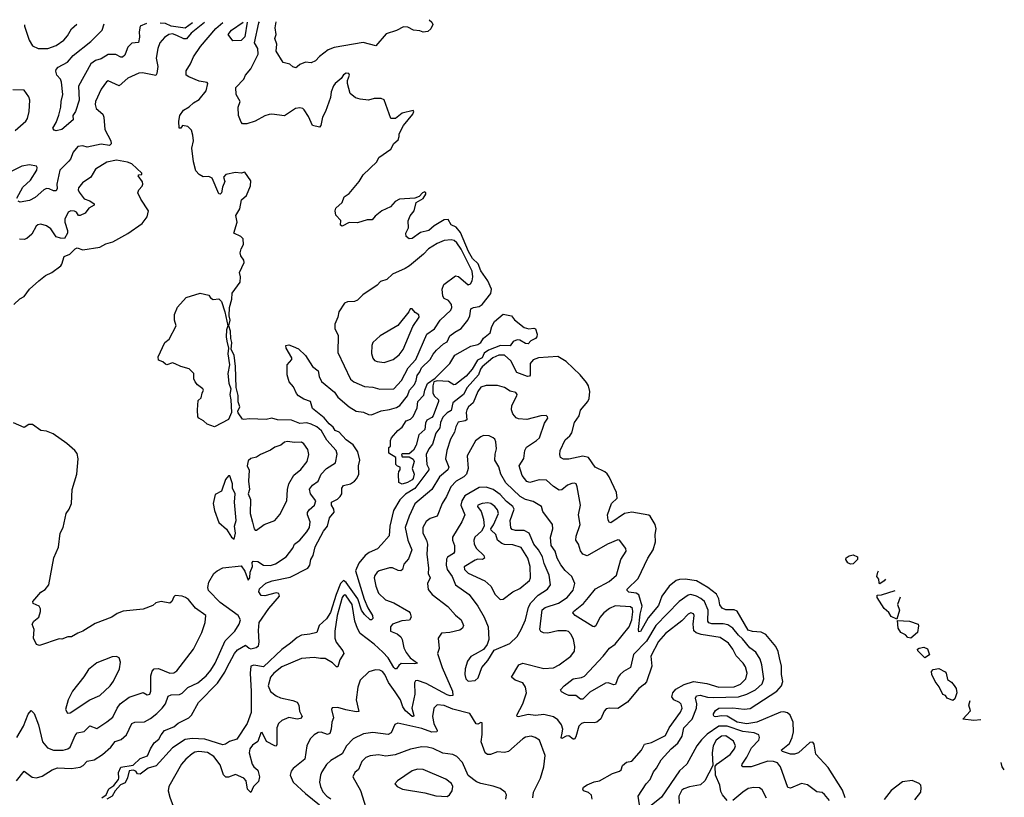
# Model space of a CAD drawing. Extents: x 1771496 to 1971148, y 471553 to 643630.
# Tile 632 of 656: x 1892274 to 1899303, y 638078 to 643630. Entities that reach past the tile are written whole.
import ezdxf

# ---------------------------------------------------------------- set-up
doc = ezdxf.new("R2010")
doc.units = 0

msp = doc.modelspace()

# ---------------------------------------------------------------- linework, layer by layer
at = {"layer": '0CON10XD'}
for points in [[(1895196.9, 643630.1), (1895215, 643612.5), (1895223.3, 643595), (1895210, 643565), (1895186.7, 643545), (1895155, 643540.8), (1895131.2, 643551.2), (1895085.9, 643554.1), (1895045, 643576.2), (1895015, 643580), (1894965, 643551.8), (1894891.1, 643528.9), (1894815.6, 643444.4), (1894725, 643467.5), (1894519.3, 643430.7), (1894475, 643414.3), (1894413.2, 643366.8), (1894385, 643336.2), (1894355, 643322), (1894315, 643326.2), (1894275, 643310), (1894255, 643292.5), (1894245, 643287.5), (1894225, 643292.5), (1894201.7, 643311.7), (1894155, 643323.3), (1894105.8, 643405), (1894108.5, 643455), (1894095.6, 643495), (1894104.5, 643525), (1894098.8, 643571.2), (1894105.5, 643615.8)], [(1893592.7, 643609.2), (1893497.3, 643535), (1893465, 643493.5), (1893445, 643492.3), (1893396.1, 643516.1), (1893365, 643528.3), (1893338.1, 643525), (1893307.3, 643502.7), (1893274.6, 643465), (1893260, 643425), (1893248.5, 643355), (1893260.5, 643295), (1893254.2, 643245), (1893245, 643231.2), (1893151.2, 643251.2), (1893125, 643248.6), (1893045, 643213.3), (1892985, 643158.5), (1892906.4, 643193.6), (1892893.6, 643186.4), (1892854.6, 643135), (1892815.6, 643045), (1892813.6, 643023.6), (1892820, 642995), (1892867.5, 642955), (1892874.6, 642934.6), (1892881.3, 642845), (1892924.7, 642765), (1892927.4, 642742.6), (1892915, 642732.8), (1892855, 642740.4), (1892755, 642720), (1892725, 642728.5), (1892690, 642725), (1892655, 642683.8), (1892636.7, 642635), (1892625, 642621.1), (1892560, 642555), (1892538.2, 642455), (1892540.4, 642425), (1892535, 642407.5), (1892515, 642407.1), (1892485, 642423.6), (1892465, 642423.8), (1892445.8, 642414.2), (1892385, 642361.4), (1892345, 642340), (1892277.6, 642327.6), (1892262, 642335)], [(1892309.1, 643592.4), (1892309.2, 643585), (1892342.5, 643485), (1892365, 643443.1), (1892405, 643425.5), (1892475, 643424.7), (1892535, 643445.4), (1892590, 643485), (1892615.5, 643515), (1892645, 643565.6), (1892682.8, 643597.3)], [(1893179.2, 643603.8), (1893134.5, 643585), (1893125.9, 643544.1), (1893128.7, 643505), (1893122.2, 643467.8), (1893075, 643461.8), (1893047.1, 643435), (1893042, 643422), (1893025, 643375.6), (1893007.3, 643362.7), (1892995, 643362.5), (1892960.5, 643380.5), (1892905, 643382.6), (1892855, 643350.5), (1892815, 643339.3), (1892782.4, 643315), (1892694.3, 643155), (1892698.3, 643055), (1892671.9, 642975), (1892653.2, 642945), (1892655.4, 642914.6), (1892575.8, 642845), (1892535, 642835.8), (1892521.2, 642841.2), (1892511.2, 642855), (1892535, 642896.7), (1892552.4, 642947.6), (1892568.6, 643005), (1892570.8, 643045), (1892583.1, 643095), (1892573.6, 643185), (1892565, 643205.8), (1892539.2, 643235), (1892531.7, 643261.7), (1892534.3, 643275), (1892549.2, 643290.8), (1892615, 643327.5), (1892654.8, 643375.2), (1892780.9, 643475), (1892862.5, 643555), (1892876.8, 643599.8)], [(1892860, 638075), (1892890.8, 638095), (1892910.9, 638139.1), (1892945, 638162), (1892978.6, 638205), (1892982.9, 638215), (1892980, 638255), (1892995, 638292.9), (1893085, 638308.6), (1893135, 638354), (1893186.7, 638373.3), (1893206.7, 638425), (1893235, 638466.2), (1893267.3, 638492.7), (1893283.3, 638525), (1893307.5, 638555), (1893375, 638580.8), (1893405, 638607.1), (1893481.2, 638645), (1893500, 638665), (1893550, 638755), (1893686.6, 638893.4), (1893738.5, 638971.5), (1893752.3, 639002.3), (1893806.5, 639105), (1893828.4, 639131.6), (1893885, 639163.8), (1893912, 639142), (1893925, 639139.1), (1893962.3, 639147.7), (1893979.4, 639160.6), (1893984.1, 639185), (1893978, 639268), (1893984.3, 639325.7), (1894053.3, 639426.7), (1894129.1, 639515), (1894125, 639532.5), (1894105, 639538.5), (1894025, 639515.4), (1893998.9, 639518.9), (1893980.5, 639545), (1893985, 639565.7), (1894032.2, 639607.8), (1894077, 639623), (1894205, 639650.4), (1894330, 639715), (1894345.4, 639735), (1894352.2, 639775), (1894368.9, 639805), (1894383, 639867), (1894442.3, 639977.7), (1894470.5, 640015), (1894485.8, 640074.2), (1894518.4, 640115), (1894517, 640135), (1894500, 640165), (1894500.7, 640185), (1894542.7, 640207.3), (1894562, 640225), (1894572.8, 640245), (1894574.7, 640285), (1894585, 640304.4), (1894635, 640316.8), (1894665, 640334.6), (1894681.8, 640355), (1894695.3, 640385), (1894693.7, 640445), (1894702.7, 640485), (1894688.4, 640545), (1894655, 640595.8), (1894605, 640629.6), (1894555, 640684.4), (1894526.8, 640696.8), (1894511.7, 640721.7), (1894483.7, 640743.7), (1894447.8, 640787.8), (1894365.4, 640855), (1894349.2, 640905), (1894301.5, 640921.5), (1894263.8, 640945), (1894250.3, 640960.3), (1894228.3, 641008.3), (1894198.8, 641045), (1894184, 641095), (1894183.8, 641165), (1894216.1, 641203.9), (1894216.7, 641215), (1894176.7, 641285), (1894173.3, 641305), (1894195, 641308.8), (1894225.8, 641295.8), (1894265, 641281.2), (1894315, 641232), (1894365, 641154), (1894405, 641123.8), (1894412.2, 641082.3), (1894427.9, 641047.9), (1894520.8, 640970.8), (1894544.6, 640935), (1894626.7, 640865), (1894675, 640834.7), (1894728.3, 640828.3), (1894765, 640811.3), (1894785, 640809.1), (1894855, 640838), (1894915, 640845.9), (1894965, 640860), (1894988, 640875), (1895042.4, 640945), (1895055.6, 640985), (1895091.3, 641025), (1895105.2, 641055), (1895111.4, 641088.6), (1895131, 641115), (1895143.3, 641145), (1895203.5, 641205), (1895225, 641243.1), (1895249.6, 641270.4), (1895299.2, 641315), (1895325, 641329.1), (1895345, 641372.5), (1895379.9, 641400.1), (1895426.2, 641425), (1895472.5, 641485), (1895487.7, 641515), (1895495.6, 641565), (1895514.7, 641575.3), (1895555, 641582.3), (1895575, 641595.6), (1895636.9, 641675), (1895641.1, 641705), (1895616.7, 641765), (1895565, 641837.7), (1895545.8, 641885.8), (1895506.8, 641925), (1895478.7, 641975), (1895421.6, 642111.6), (1895388.9, 642148.9), (1895353.8, 642165), (1895333.9, 642203.9), (1895305, 642202), (1895232.7, 642157.3), (1895195, 642125.8), (1895135, 642111.8), (1895075, 642067.9), (1895055, 642066.4), (1895032.2, 642082.2), (1895029.6, 642105), (1895048.9, 642145), (1895046.1, 642195), (1895060.9, 642229.1), (1895088.9, 642265), (1895103.3, 642325), (1895155, 642353.8), (1895173.3, 642385), (1895172.5, 642395), (1895165, 642400), (1895150, 642395), (1895125, 642368.8), (1895095, 642356.7), (1894985, 642349.2), (1894955, 642332), (1894920, 642295), (1894858.8, 642265), (1894812.4, 642227.6), (1894789.5, 642200.5), (1894755, 642200.8), (1894685, 642178.6), (1894625, 642182.5), (1894575, 642156.7), (1894563.8, 642163.8), (1894566.5, 642196.5), (1894530.6, 642235), (1894525.7, 642265), (1894532, 642285), (1894575.7, 642324.3), (1894590, 642365), (1894625, 642390), (1894698.6, 642475), (1894726.9, 642523.1), (1894823.3, 642615), (1894836.7, 642645), (1894924.2, 642705), (1894944.2, 642745.8), (1894975, 642772.5), (1894983.3, 642795), (1894982.5, 642815), (1895013.3, 642875), (1895081.2, 642955), (1895087.5, 642975), (1895082.5, 642982.5), (1895005, 642962), (1894957.5, 642925), (1894924, 642924), (1894875, 643057.5), (1894855, 643067.5), (1894805, 643066.2), (1894765, 643056), (1894705, 643062), (1894671.4, 643071.4), (1894633, 643103), (1894613.3, 643175), (1894613.9, 643196.1), (1894628.8, 643235), (1894622.5, 643245), (1894605, 643248.8), (1894585, 643236.7), (1894569.4, 643210.6), (1894526.7, 643175), (1894515, 643157.5), (1894498, 643115), (1894493.8, 643075), (1894456.6, 642973.4), (1894436, 642935), (1894424, 642875), (1894415, 642862), (1894363.8, 642875), (1894335, 642940), (1894305, 642986.2), (1894295, 642996), (1894275, 643000.8), (1894243.6, 642996.4), (1894165, 642943.8), (1894075, 642955.8), (1894055, 642952.9), (1894025, 642944.3), (1893955, 642906), (1893896.7, 642886.7), (1893865, 642886.7), (1893855, 642897.5), (1893836.2, 642945), (1893834.4, 643005), (1893848, 643045), (1893820, 643095), (1893816.7, 643145), (1893874.5, 643205), (1893887.1, 643235), (1893925, 643279.4), (1893977.5, 643385), (1893974.4, 643425), (1893951.2, 643465), (1893981.7, 643608.3), (1893985.4, 643614.3)], [(1893508.1, 643608), (1893455, 643568.4), (1893354.3, 643584.3), (1893315, 643602.5), (1893276.6, 643605)], [(1893792, 641678), (1893847.5, 641755), (1893850, 641795), (1893844.1, 641825.9), (1893876.1, 641896.1), (1893873.9, 641913.9), (1893853.3, 641945), (1893848.8, 641965), (1893854, 641995), (1893872, 642025), (1893870, 642065), (1893852.7, 642082.7), (1893802.5, 642105), (1893825.9, 642184.1), (1893817, 642233), (1893845, 642280), (1893857.3, 642342.7), (1893893.3, 642375), (1893921.2, 642445), (1893925, 642480), (1893881.7, 642541.7), (1893856.2, 642533.8), (1893815, 642540), (1893745, 642523.8), (1893728, 642505), (1893737.5, 642475), (1893721.2, 642435), (1893715.4, 642394.6), (1893705, 642384), (1893695, 642386.2), (1893648.8, 642498.8), (1893625, 642510.6), (1893585, 642508), (1893555, 642525.8), (1893531.3, 642551.3), (1893515.6, 642615), (1893503.2, 642713.2), (1893515.5, 642765), (1893509.5, 642805), (1893500.1, 642840.1), (1893475, 642866.9), (1893436.1, 642873.9), (1893425.4, 642854.6), (1893413.3, 642855), (1893410, 642905), (1893417.8, 642945), (1893442.5, 642985), (1893483.2, 643006.8), (1893515, 643036.4), (1893555, 643061.4), (1893605, 643122.5), (1893616.7, 643175), (1893612.5, 643182.5), (1893555, 643192.2), (1893481.5, 643221.5), (1893463.5, 643235), (1893462.5, 643265), (1893493, 643315), (1893514.1, 643365.9), (1893565, 643439.7), (1893675, 643566.7), (1893723.3, 643610.9)], [(1893898.6, 643613.1), (1893881.5, 643508.5), (1893855, 643482), (1893795, 643478.5), (1893762.1, 643525), (1893787.1, 643555), (1893869.1, 643612.8)], [(1892241.2, 642838.8), (1892318.1, 642905), (1892330, 642925), (1892340.9, 642975), (1892345.6, 643055.6), (1892340, 643080), (1892305, 643126.7), (1892225, 643128.8)], [(1892252.5, 642355), (1892296.6, 642435), (1892351.8, 642485), (1892395.7, 642555), (1892398.9, 642575), (1892392.9, 642585), (1892345, 642593.5), (1892289.2, 642585), (1892159.8, 642520.2)], [(1892233.2, 641596.8), (1892275, 641636), (1892305.6, 641654.4), (1892344, 641705), (1892411.4, 641765), (1892457.4, 641802.6), (1892503.3, 641825), (1892566.6, 641873.4), (1892575.7, 641885), (1892591.9, 641938.1), (1892633, 641957), (1892670, 641995), (1892685, 642000), (1892725, 641986.2), (1892845, 642007.1), (1892889.8, 642030.2), (1892940, 642045), (1893045.5, 642104.5), (1893148.8, 642175), (1893185, 642222.5), (1893193.8, 642265), (1893138.8, 642348.8), (1893118, 642395), (1893124, 642415), (1893147.9, 642442.1), (1893153.8, 642455), (1893151.7, 642471.7), (1893120, 642515), (1893125, 642522.5), (1893146.2, 642523.8), (1893146.2, 642535), (1893075, 642601.4), (1893043.1, 642613.1), (1892965, 642626.4), (1892895, 642612.7), (1892815, 642562.5), (1892782.5, 642505), (1892723.3, 642465), (1892695, 642428.8), (1892692.2, 642415), (1892698.6, 642398.6), (1892735, 642350), (1892775, 642337.1), (1892806.7, 642315), (1892806.7, 642305), (1892768.8, 642285), (1892740.3, 642249.7), (1892705, 642232.5), (1892695, 642232.5), (1892680, 642255), (1892665, 642263.8), (1892640, 642265), (1892620, 642255), (1892596.9, 642205), (1892596.7, 642185), (1892616.2, 642125), (1892616.2, 642105), (1892595, 642067.5), (1892565, 642070), (1892535, 642080.8), (1892497, 642137), (1892465, 642157.8), (1892425, 642169.5), (1892404.6, 642165.4), (1892390.8, 642155), (1892360.5, 642099.5), (1892325, 642067.5), (1892305, 642059.5), (1892273.8, 642063.8)], [(1894845, 640990.9), (1894945, 640994), (1895000, 641055), (1895046.4, 641145), (1895101.4, 641205), (1895181.3, 641385), (1895235, 641422.1), (1895275.3, 641484.7), (1895352.7, 641555), (1895358.9, 641575), (1895355.9, 641595.9), (1895335.4, 641625.4), (1895305, 641639.5), (1895295.4, 641655), (1895290, 641705), (1895301.5, 641738.5), (1895385, 641801.2), (1895406.6, 641796.6), (1895475, 641737.5), (1895492, 641745), (1895503.1, 641765), (1895508.8, 641795), (1895503.8, 641835), (1895425, 641991.5), (1895395, 642037.1), (1895375, 642052.9), (1895355, 642057.5), (1895305, 642053.8), (1895255, 642033.1), (1895191.5, 641995), (1895156.7, 641955), (1895057.1, 641872.9), (1895025, 641852.7), (1894935, 641814.3), (1894895, 641775.8), (1894849.5, 641760.5), (1894825, 641733.8), (1894724.2, 641665.8), (1894685, 641626.7), (1894663, 641617), (1894615, 641616.2), (1894593.3, 641605), (1894551.2, 641545), (1894544, 641505), (1894524.2, 641455.8), (1894523.8, 641425), (1894547.5, 641375), (1894544.4, 641255), (1894635, 641064.2), (1894658.8, 641045), (1894735, 641011.9), (1894795, 641006.7), (1894845, 640990.9)], [(1892252, 638195), (1892305, 638263.8), (1892362.5, 638222.5), (1892395, 638217.9), (1892435, 638227.9), (1892505, 638273.1), (1892545, 638288.5), (1892645, 638283.1), (1892705, 638292.7), (1892726.9, 638305), (1892755, 638336.9), (1892805, 638346.7), (1892865, 638384.4), (1892925.5, 638435), (1892955, 638475.6), (1892999.6, 638490.4), (1893036.5, 638523.5), (1893075, 638605.8), (1893095.5, 638614.5), (1893165, 638617.3), (1893208.8, 638641.2), (1893254.1, 638675.9), (1893291.8, 638715), (1893313.8, 638746.2), (1893335, 638800), (1893355, 638809.1), (1893415, 638813.2), (1893435, 638822.7), (1893475, 638862), (1893545, 638896.2), (1893604.8, 638945.2), (1893638.9, 638985), (1893669.1, 639035), (1893741.1, 639195), (1893808.9, 639265), (1893841.5, 639315), (1893849.4, 639345), (1893834.3, 639375), (1893705, 639469.5), (1893621.7, 639555), (1893617.8, 639575), (1893625.2, 639615), (1893659.2, 639675), (1893683.9, 639696.1), (1893725, 639717.5), (1893855, 639730), (1893882.1, 639692.1), (1893905, 639627.5), (1893917.8, 639645), (1893920, 639685), (1893936.1, 639725), (1893933.5, 639755), (1893941.2, 639765), (1893975, 639761.9), (1894014.5, 639734.5), (1894065, 639733.2), (1894099.2, 639745), (1894176.9, 639795), (1894225, 639856.7), (1894235.8, 639885), (1894275, 639914.4), (1894325, 639972.7), (1894342.7, 640005), (1894348.5, 640045), (1894327.9, 640095), (1894327.8, 640112.2), (1894339.5, 640130.5), (1894378.6, 640165), (1894387.8, 640195), (1894350.3, 640245), (1894342.7, 640277.3), (1894365, 640307.8), (1894403.9, 640336.1), (1894426.9, 640385), (1894464, 640426), (1894529.5, 640465), (1894541.1, 640528.9), (1894533.3, 640555), (1894467.1, 640627.1), (1894428.2, 640695), (1894395, 640722.5), (1894355, 640741.7), (1894325, 640751.8), (1894275, 640747.2), (1894215, 640771.8), (1894115, 640772.2), (1894075, 640785.6), (1894034.1, 640775.9), (1893915, 640780.8), (1893875, 640775.8), (1893865, 640778), (1893833.8, 640823.8), (1893832, 640835), (1893846, 640865), (1893832.6, 640902.6), (1893833.6, 640946.4), (1893818.7, 641005), (1893814.7, 641155), (1893804.1, 641235), (1893784.3, 641275), (1893789, 641325), (1893780.2, 641355), (1893780, 641405), (1893767.5, 641445), (1893777.4, 641485), (1893768.5, 641515), (1893771.5, 641575), (1893788.1, 641635), (1893792, 641678)], [(1893665, 640724), (1893611.7, 640741.7), (1893586.1, 640766.1), (1893552.5, 640785), (1893546.7, 640795), (1893543.3, 640845), (1893548.3, 640911.7), (1893570.7, 640929.3), (1893576.2, 640963.8), (1893586.7, 640985), (1893582.5, 640995), (1893543.6, 641023.6), (1893527.5, 641045), (1893517, 641067), (1893517.5, 641105), (1893485, 641136.7), (1893425, 641153.3), (1893385, 641173.8), (1893365, 641180), (1893325, 641166.7), (1893315, 641170), (1893295, 641187.5), (1893265, 641200), (1893263, 641223), (1893310, 641325), (1893340.5, 641349.5), (1893391.2, 641445), (1893378.8, 641485), (1893378.8, 641525), (1893401.7, 641578.3), (1893463.4, 641646.6), (1893563.1, 641676.9), (1893623.6, 641663.6), (1893635, 641643.3), (1893655, 641632), (1893695, 641637.1), (1893715, 641618.8), (1893739.6, 641545), (1893760, 641445), (1893751.4, 641415), (1893748.1, 641365), (1893753.9, 641333.9), (1893764.7, 641285.3), (1893760.2, 641245), (1893771.6, 641165), (1893759.4, 641105), (1893767.2, 641035), (1893781.8, 640995), (1893773.8, 640955), (1893782, 640915), (1893785.4, 640825), (1893764.5, 640775.5), (1893665, 640724)], [(1894875, 641182.9), (1894941.2, 641205), (1894983, 641237), (1895011.4, 641275), (1895079.5, 641440.5), (1895126, 641505), (1895122.3, 641522.3), (1895098.3, 641538.3), (1895075, 641566.7), (1895062.5, 641565), (1895052.5, 641545), (1894973, 641447), (1894847.4, 641372.6), (1894795.8, 641324.2), (1894788, 641305), (1894784.3, 641245.7), (1894795, 641213.8), (1894807.6, 641197.6), (1894825, 641188.6), (1894875, 641182.9)], [(1895005, 640313.3), (1894980, 640325), (1894977.5, 640385), (1894980, 640405), (1894990, 640415), (1894990, 640435), (1894971.7, 640441.7), (1894960, 640455), (1894960, 640505), (1894910, 640535), (1894910, 640575), (1894920, 640585), (1894920, 640625), (1894927.5, 640645), (1894972.3, 640697.7), (1895005, 640720), (1895032.5, 640765), (1895065, 640777.5), (1895083.6, 640796.4), (1895111.7, 640858.3), (1895116, 640905), (1895160, 640950), (1895166, 640985), (1895185, 641033.3), (1895239.3, 641070.7), (1895344.6, 641175.4), (1895380, 641235), (1895495, 641298.9), (1895545, 641311.1), (1895565, 641324.4), (1895585, 641356.7), (1895632.7, 641395), (1895645, 641439.2), (1895663.9, 641476.1), (1895725, 641527.5), (1895784.5, 641514.5), (1895806.6, 641486.6), (1895875, 641433.3), (1895907.5, 641422.5), (1895945, 641426.7), (1895955, 641422.5), (1895968, 641385), (1895966.2, 641365), (1895955, 641354.2), (1895922.1, 641337.9), (1895904, 641316), (1895885, 641317.1), (1895845, 641342), (1895825, 641344.6), (1895797.8, 641332.2), (1895775, 641302), (1895707.3, 641302.7), (1895620.3, 641269.7), (1895590.7, 641249.3), (1895576, 641215), (1895541.9, 641198.1), (1895505, 641135.6), (1895461.3, 641085), (1895385, 641025.8), (1895372.5, 641022.5), (1895335, 641047.5), (1895255, 641052.5), (1895230, 641045), (1895222.5, 641015), (1895222.5, 640965), (1895233.3, 640945), (1895264, 640915), (1895264, 640904), (1895225, 640801.9), (1895215, 640789.4), (1895180, 640770), (1895170.7, 640749.3), (1895165.6, 640705), (1895122.5, 640665), (1895105, 640592.5), (1895085, 640557.5), (1895055, 640530), (1895005, 640530), (1895000, 640525), (1895005, 640510), (1895055, 640510), (1895083, 640493), (1895090, 640475), (1895076.7, 640425), (1895090, 640385), (1895082, 640355), (1895075, 640344.2), (1895042.5, 640325), (1895005, 640313.3)], [(1898166, 638075), (1898148.2, 638128.2), (1898045, 638290.6), (1897957.5, 638385), (1897946.4, 638456.4), (1897935, 638472.5), (1897915, 638468.8), (1897833.8, 638396.2), (1897805, 638385.4), (1897777.5, 638385), (1897720, 638405), (1897710, 638415), (1897768.3, 638461.7), (1897789.3, 638505), (1897797.7, 638545), (1897794.7, 638615), (1897775, 638664.4), (1897755, 638681.5), (1897728.5, 638688.5), (1897705, 638686.7), (1897535.1, 638614.9), (1897465, 638601.7), (1897395, 638615.6), (1897325, 638656.9), (1897285, 638660), (1897242.5, 638652.5), (1897231.2, 638655), (1897225.7, 638665), (1897225.7, 638675), (1897241.2, 638698.8), (1897265, 638715.3), (1897365, 638715.8), (1897445, 638706.7), (1897488.9, 638711.1), (1897678.2, 638835), (1897711.1, 638875), (1897720.8, 638905), (1897711.1, 638955), (1897711.1, 639015), (1897698.2, 639075), (1897688.8, 639118.8), (1897672.1, 639155), (1897600.7, 639240.7), (1897567.3, 639257.3), (1897505, 639261.9), (1897475, 639272.2), (1897396.2, 639406.2), (1897375, 639416.7), (1897315, 639416.6), (1897287.8, 639427.8), (1897272, 639452), (1897265.2, 639495.2), (1897248.8, 639528.8), (1897185.5, 639575.5), (1897105, 639622.9), (1897025, 639635.3), (1896985, 639632.5), (1896961.5, 639625), (1896911.1, 639585), (1896859.2, 639515), (1896835, 639448.6), (1896761.2, 639358.8), (1896705, 639261.9), (1896695, 639258.8), (1896691.1, 639275), (1896702.9, 639385), (1896718.3, 639441.7), (1896694.8, 639524.8), (1896675, 639535.9), (1896622.6, 639542.6), (1896611.4, 639555), (1896611.4, 639565), (1896689.4, 639640.6), (1896757.1, 639785), (1896796.1, 639845), (1896813.2, 639903.2), (1896810, 639955), (1896817.3, 639995), (1896810.9, 640025), (1896775.6, 640085), (1896765, 640092.2), (1896645, 640113.2), (1896591.4, 640105), (1896495, 640038.6), (1896485, 640040.8), (1896475, 640057.5), (1896469.4, 640095), (1896499.4, 640175), (1896538, 640215), (1896534, 640255), (1896483.1, 640365), (1896467.2, 640387.2), (1896451.1, 640401.1), (1896381.4, 640435), (1896335, 640504), (1896294.1, 640514.1), (1896195, 640492.5), (1896155, 640493.1), (1896134.4, 640504.4), (1896130, 640525), (1896132.9, 640555), (1896169.1, 640630.9), (1896201.1, 640658.9), (1896215, 640681.4), (1896234.4, 640754.4), (1896267.3, 640802.7), (1896277.6, 640842.4), (1896330.8, 640905), (1896339.1, 640925), (1896343.3, 640975), (1896333.7, 641015), (1896320.2, 641040.2), (1896274.7, 641095), (1896175, 641189.2), (1896115, 641225.7), (1895978, 641215), (1895939.1, 641200.9), (1895919.3, 641175), (1895917.5, 641092.5), (1895913.8, 641085), (1895898.5, 641081.5), (1895822.1, 641112.1), (1895780, 641195), (1895735, 641234.3), (1895695, 641234.1), (1895651.4, 641215), (1895575, 641151.3), (1895562.8, 641135), (1895548.1, 641095), (1895468.9, 641005), (1895443.1, 640955), (1895365.8, 640895), (1895355, 640839.1), (1895325, 640822.1), (1895295, 640792.7), (1895277.5, 640755), (1895274.4, 640715), (1895245, 640677.5), (1895220.8, 640599.2), (1895194.8, 640565.2), (1895174.8, 640525.2), (1895179.6, 640455), (1895195.9, 640425), (1895194.1, 640415), (1895095, 640282.5), (1895028.7, 640241.3), (1894988, 640202), (1894942.7, 640125), (1894916.3, 640015), (1894911.8, 639945), (1894856.5, 639883.5), (1894828.7, 639851.3), (1894769.1, 639825), (1894740.8, 639805), (1894695, 639750.6), (1894672.1, 639695), (1894732.9, 639492.9), (1894760, 639430), (1894792.9, 639375), (1894795, 639353.8), (1894785, 639344.2), (1894775, 639344.4), (1894735, 639382.7), (1894714.4, 639415), (1894688.1, 639495), (1894605, 639612.6), (1894585, 639626.1), (1894565, 639604.7), (1894532.5, 639525), (1894493.4, 639396.6), (1894465, 639353.4), (1894412.1, 639305), (1894394.3, 639255.7), (1894345, 639242.5), (1894285, 639235.6), (1894255, 639219.4), (1894207.5, 639177.5), (1894145, 639132.9), (1894015, 639009.1), (1893945, 639022.6), (1893925, 639013.6), (1893918.9, 638965), (1893927.2, 638832.8), (1893926.5, 638683.5), (1893897.9, 638605), (1893825, 638492), (1893772.5, 638477.5), (1893742.7, 638457.3), (1893725, 638453.1), (1893595, 638494.3), (1893505, 638496.9), (1893455, 638491.5), (1893365, 638431.8), (1893248.3, 638301.7), (1893192, 638285), (1893135, 638244), (1893116.2, 638246.2), (1893104.1, 638264.1), (1893085, 638272), (1893055, 638266.2), (1893043.4, 638216.6), (1893027.8, 638182.2), (1892992.9, 638167.1), (1892955.6, 638125), (1892935, 638087.1), (1892895, 638065.7)], [(1896277.7, 638777.7), (1896245, 638804.5), (1896195, 638805.6), (1896173.9, 638813.9), (1896142.2, 638832.2), (1896133.8, 638845), (1896161.2, 638875), (1896225, 638924.7), (1896285, 638932.7), (1896305, 638942.9), (1896439.6, 639085), (1896485, 639143.3), (1896525, 639171.8), (1896624.2, 639295.8), (1896643.8, 639346.2), (1896652.1, 639402.1), (1896649, 639425), (1896635, 639437.9), (1896525, 639444), (1896485.4, 639425), (1896445, 639396.1), (1896415, 639361.5), (1896386.6, 639303.4), (1896375, 639295.6), (1896365, 639296.9), (1896238.6, 639375), (1896222.5, 639395), (1896227.5, 639405), (1896298.9, 639461.1), (1896335.3, 639505), (1896385, 639567.5), (1896481.6, 639618.4), (1896534.4, 639665), (1896565.6, 639775), (1896602.5, 639835), (1896601.2, 639855), (1896555, 639913.3), (1896545, 639915.8), (1896469.4, 639885), (1896325, 639802.9), (1896294.7, 639814.7), (1896277.2, 639837.2), (1896262.5, 639885), (1896243.1, 639915), (1896246.4, 639943.6), (1896275.3, 640025), (1896262.5, 640095), (1896277.3, 640165), (1896254.3, 640295), (1896245.8, 640315), (1896235, 640322), (1896215, 640319.2), (1896185, 640307.5), (1896145, 640274.3), (1896125, 640270.6), (1896085, 640297.1), (1896035, 640342.7), (1895982.5, 640345), (1895915, 640326.2), (1895895, 640333.6), (1895861.5, 640375), (1895839.6, 640445), (1895873.3, 640496.7), (1895880.9, 640555), (1895891.2, 640578.8), (1895964, 640625), (1895984.3, 640645), (1896021.4, 640748.6), (1896043.3, 640785), (1896042.5, 640795), (1896033, 640803), (1895995, 640801.4), (1895895, 640776), (1895835, 640779.2), (1895817, 640787), (1895794, 640815), (1895785.7, 640845.7), (1895788.1, 640875), (1895822.9, 640945), (1895824.2, 640955), (1895815, 640967.1), (1895775, 640976.9), (1895735, 641004.4), (1895685, 641018.6), (1895605, 641017.1), (1895565, 641006.2), (1895543.6, 640975), (1895510.3, 640895), (1895477.1, 640865), (1895465.4, 640845), (1895460.7, 640825), (1895465, 640772.5), (1895455.2, 640764.8), (1895403.5, 640756.5), (1895387.2, 640722.8), (1895379.1, 640685), (1895348.8, 640635), (1895322.7, 640555), (1895313.8, 640495), (1895336.4, 640435), (1895330.3, 640415), (1895271.1, 640365), (1895215.5, 640275), (1895095, 640173.5), (1895053.6, 640085), (1895026.2, 640005), (1895045.8, 639915), (1895073.6, 639845), (1895050.1, 639779.9), (1895017.2, 639742.8), (1895006.2, 639705), (1894995.3, 639694.7), (1894975, 639697.1), (1894935, 639717.5), (1894915, 639716.7), (1894841.2, 639695), (1894825.5, 639684.5), (1894809.1, 639660.9), (1894805.6, 639645), (1894816.2, 639585), (1894834.5, 639535), (1894885, 639487.3), (1894945, 639466.8), (1895051.1, 639405), (1895062.4, 639392.4), (1895069.4, 639365), (1895056.2, 639343.8), (1895002.2, 639337.8), (1894934.7, 639315.3), (1894920.9, 639295), (1894920.8, 639265), (1894968.8, 639245), (1894993.7, 639223.7), (1895004.4, 639205), (1895017.1, 639145), (1895032.4, 639112.4), (1895062.5, 639075), (1895113.3, 639035), (1895095, 639030), (1894996.9, 639033.1), (1894980, 639020), (1894965, 638995.7), (1894955, 638995.5), (1894945, 639005.5), (1894903.9, 639073.9), (1894865.2, 639115.2), (1894805, 639171.1), (1894705, 639248.1), (1894684.4, 639284.4), (1894666.3, 639336.3), (1894647.4, 639455), (1894605, 639516.7), (1894595, 639522.5), (1894585, 639519.2), (1894575.6, 639504.4), (1894541.2, 639375), (1894522.8, 639265), (1894523.2, 639215), (1894533.5, 639185), (1894580.6, 639125), (1894588.1, 639105), (1894560.4, 639059.6), (1894545, 639010), (1894535, 639009.4), (1894508.1, 639038.1), (1894455, 639070), (1894421.2, 639068.8), (1894375, 639077.3), (1894285, 639068.2), (1894145, 639008.7), (1894087.1, 638965), (1894063.8, 638935), (1894048, 638875), (1894065, 638833.1), (1894105, 638801.9), (1894135, 638788.2), (1894225, 638769.7), (1894255, 638756.2), (1894265.9, 638735.9), (1894272.4, 638692.4), (1894291.4, 638655), (1894278.3, 638641.7), (1894255, 638636.2), (1894195, 638648.2), (1894145, 638625.5), (1894121.4, 638605), (1894109.4, 638575), (1894110.5, 638455), (1894105, 638444.3), (1894095, 638444.6), (1894035.7, 638475.7), (1894005, 638541.2), (1893995, 638537.5), (1893975, 638475.6), (1893935, 638451.1), (1893917.7, 638425), (1893912.8, 638395), (1893933.4, 638315), (1893945, 638296.7), (1893975, 638271.5), (1893986, 638225), (1893978.4, 638191.6), (1893942.8, 638155), (1893925, 638113.1), (1893901.4, 638135), (1893891, 638195), (1893875, 638213.6), (1893815, 638239.7), (1893765, 638221.6), (1893745, 638220.8), (1893729.4, 638239.4), (1893705, 638308.9), (1893659, 638369), (1893615, 638398.2), (1893553.8, 638406.2), (1893525, 638400), (1893505, 638388.1), (1893459.1, 638350.9), (1893430, 638315), (1893339.5, 638155), (1893334.5, 638125), (1893345, 638078.8), (1893368.5, 638015)], [(1893225, 639448.6), (1893155, 639422.3), (1893012.9, 639407.1), (1892970.3, 639389.7), (1892932.5, 639365), (1892812.1, 639317.9), (1892725.9, 639264.1), (1892689.3, 639250.7), (1892645, 639223.8), (1892617, 639223), (1892575, 639207.5), (1892555, 639210), (1892415, 639162.5), (1892395, 639170), (1892372.5, 639215), (1892376.7, 639275), (1892362.5, 639315), (1892374.3, 639335.7), (1892410, 639365), (1892423.3, 639405), (1892423, 639423), (1892413, 639443), (1892370.7, 639460.7), (1892367.5, 639475), (1892425, 639542.5), (1892455, 639562.5), (1892482.5, 639595), (1892518.3, 639788.3), (1892550, 639865), (1892563.8, 639965), (1892583.8, 640005), (1892606.1, 640103.9), (1892626.7, 640135), (1892643.6, 640176.4), (1892648, 640275), (1892682.9, 640385), (1892691.4, 640495), (1892683.4, 640533.4), (1892668, 640555), (1892610, 640605), (1892512.7, 640672.7), (1892465, 640692.5), (1892425, 640696), (1892365, 640740.6), (1892340.3, 640739.7), (1892305, 640717.5), (1892230.7, 640750.7)], [(1893955, 639984.4), (1893965, 639984.5), (1894020, 640025), (1894094.5, 640055.5), (1894132.1, 640097.9), (1894182.1, 640195), (1894185.3, 640275), (1894195.3, 640315), (1894231, 640379), (1894281.8, 640418.2), (1894327.1, 640475), (1894337.7, 640525), (1894331.2, 640561.2), (1894302.3, 640602.3), (1894285, 640612.5), (1894235, 640610.5), (1894185, 640619.1), (1894165, 640613.8), (1894137.2, 640592.8), (1894095, 640577.5), (1894065, 640555.5), (1893993.7, 640526.3), (1893965, 640507.1), (1893925, 640498.1), (1893905, 640480.8), (1893897.6, 640445), (1893912.7, 640412.7), (1893907.5, 640335), (1893914.9, 640275.1), (1893904.7, 640245), (1893920.9, 640205), (1893918.8, 640105), (1893935, 640043.3), (1893947.3, 639995), (1893955, 639984.4)], [(1896361.5, 638065), (1896355, 638093.8), (1896335, 638112.5), (1896298, 638125), (1896293.5, 638135), (1896299.8, 638150.2), (1896325, 638167.5), (1896375, 638188.7), (1896414, 638196), (1896505, 638247.5), (1896555.8, 638265), (1896567.3, 638275), (1896576.9, 638305), (1896605, 638327.8), (1896645, 638337.1), (1896711.8, 638415), (1896735, 638456.8), (1896785, 638469.1), (1896885, 638520), (1896910, 638575), (1896991.5, 638685), (1897002, 638715), (1896995, 638741.9), (1896983.1, 638755), (1896944.7, 638774.7), (1896930, 638795), (1896935.4, 638825), (1896959.1, 638850.9), (1897016.5, 638883.5), (1897085, 638904.2), (1897179.9, 638889.9), (1897265, 638863.3), (1897375, 638866.7), (1897418.5, 638885), (1897457.1, 638925), (1897466.8, 638965), (1897455, 639009.4), (1897438.7, 639035), (1897388, 639088), (1897365, 639136.5), (1897335, 639178.9), (1897275, 639218.1), (1897138.9, 639241.1), (1897102, 639252), (1897087.4, 639267.4), (1897082.1, 639315), (1897090, 639375), (1897085, 639388), (1897065.5, 639395.5), (1897045, 639386.7), (1897001.7, 639338.3), (1896885, 639247.9), (1896835, 639191.1), (1896778.4, 639085), (1896787.5, 639015), (1896747.8, 638902.2), (1896734.7, 638885.3), (1896694.4, 638855), (1896613.3, 638756.7), (1896545, 638711.2), (1896485.5, 638714.5), (1896461.4, 638708.6), (1896446.4, 638693.6), (1896422.2, 638637.8), (1896395, 638615.4), (1896375, 638609.6), (1896305, 638611.2), (1896285, 638604.4), (1896264.6, 638585), (1896245, 638508.8), (1896235, 638493.5), (1896225, 638492.9), (1896195, 638516.8), (1896175, 638514.6), (1896145, 638496.9), (1896140, 638505), (1896144.4, 638524.4), (1896150.8, 638565), (1896142.1, 638595), (1896115, 638631.5), (1896085, 638653.2), (1896015, 638668.4), (1895955, 638661.4), (1895905, 638670.2), (1895835, 638652.9), (1895824.2, 638655), (1895823.6, 638665), (1895865.3, 638745), (1895890.9, 638825), (1895885.9, 638865), (1895865.5, 638895), (1895810, 638915), (1895784.2, 638935), (1895837, 639023), (1895865, 639035.4), (1896015, 638997.1), (1896085, 639003.5), (1896125, 639024.4), (1896208.8, 639085), (1896235, 639122.5), (1896237.1, 639155), (1896226.7, 639205), (1896210.2, 639240.2), (1896191.1, 639261.1), (1896175, 639267.5), (1896115, 639267.1), (1896045, 639250.9), (1896012.9, 639252.9), (1895995, 639261.5), (1895986.4, 639275), (1896002.8, 639417.2), (1896025, 639432.6), (1896121.1, 639465), (1896181.1, 639505), (1896224, 639556), (1896236.4, 639605), (1896216.7, 639655), (1896168.1, 639698.1), (1896136.7, 639736.7), (1896110.9, 639785), (1896096.1, 639835), (1896067.5, 639875), (1896062.8, 639935), (1896078.9, 639995), (1896077.3, 640025), (1896009.2, 640119.2), (1895998.1, 640155), (1895940.4, 640190.4), (1895885, 640205.3), (1895845.6, 640225), (1895743.5, 640323.5), (1895708, 640385), (1895695, 640438), (1895666, 640485), (1895668.8, 640528.8), (1895678.1, 640565), (1895673.8, 640615), (1895666, 640635), (1895653.3, 640645), (1895625, 640658), (1895585, 640660.8), (1895565, 640652.5), (1895527.9, 640622.1), (1895469.5, 640515), (1895474.6, 640425), (1895462.9, 640385), (1895445, 640366.2), (1895390, 640335), (1895352.7, 640295), (1895321.2, 640225), (1895289.1, 640175), (1895254.6, 640085.4), (1895205, 640068.2), (1895175, 640047.9), (1895151.8, 640005), (1895152.2, 639965), (1895177, 639915), (1895184.8, 639885), (1895179.5, 639815), (1895191.8, 639715), (1895189.6, 639675), (1895204.4, 639645), (1895185.6, 639605), (1895190.7, 639560.7), (1895219.2, 639525), (1895329.5, 639439.5), (1895385, 639377.5), (1895426.5, 639345), (1895442.2, 639305), (1895435.6, 639285), (1895415, 639270.4), (1895345, 639254.6), (1895285, 639250.8), (1895261.5, 639215), (1895269.4, 639140.6), (1895255.8, 639105), (1895289.4, 639005), (1895363.7, 638835), (1895365.5, 638805), (1895347.2, 638802.8), (1895325, 638810.2), (1895175, 638891.7), (1895115, 638912.9), (1895100, 638910), (1895092.9, 638895), (1895095.8, 638815), (1895072.4, 638715), (1895087.3, 638662.7), (1895085.8, 638655), (1895075.8, 638654.2), (1895029.2, 638695), (1895010.2, 638725), (1894992.2, 638775), (1894955, 638831.8), (1894907.2, 638897.2), (1894880.9, 638955), (1894865, 638976.2), (1894845, 638985.4), (1894815, 638987.8), (1894765.5, 638974.5), (1894705.7, 638915), (1894688.5, 638865), (1894676.5, 638775), (1894695, 638690), (1894675, 638688.1), (1894602.1, 638702.1), (1894545, 638720), (1894505, 638717.5), (1894498.8, 638705), (1894513.5, 638645), (1894502.1, 638615), (1894498, 638565), (1894487.1, 638532.9), (1894472.5, 638527.5), (1894425, 638542.9), (1894405, 638540.9), (1894375, 638523.3), (1894347.5, 638495), (1894323.5, 638445), (1894310.6, 638349.4), (1894226.9, 638283.1), (1894212.9, 638265), (1894205.6, 638235), (1894226.7, 638185), (1894313.8, 638105), (1894415.4, 638025.4)], [(1893805, 639922), (1893814.7, 639965), (1893808.1, 640015), (1893820.3, 640055), (1893807.9, 640185), (1893812.8, 640245), (1893793.3, 640285), (1893792.4, 640315), (1893775, 640372.5), (1893765, 640373.3), (1893742.8, 640347.2), (1893714, 640265), (1893668.8, 640241.2), (1893655.7, 640175), (1893665.8, 640125), (1893695, 640041.2), (1893751.5, 639991.5), (1893785, 639936), (1893805, 639922)], [(1895475, 638907.5), (1895525, 638911.2), (1895547.9, 638932.1), (1895573.8, 639005), (1895615, 639053.8), (1895660.7, 639129.3), (1895773.8, 639175), (1895824.5, 639225.5), (1895855, 639275.8), (1895885, 639345.8), (1895907, 639435), (1895923.5, 639466.5), (1895975, 639520.5), (1896041.5, 639565), (1896062.3, 639595), (1896054.1, 639665), (1896017.5, 639747.5), (1896005.8, 639795), (1895978.6, 639845), (1895943.8, 639885), (1895910.4, 639965), (1895875, 639984.1), (1895812.3, 639982.3), (1895790.6, 639990.6), (1895781.1, 640001.1), (1895775.9, 640055), (1895803.8, 640135), (1895795.2, 640155.2), (1895750.3, 640190.3), (1895705, 640239.4), (1895655, 640276.1), (1895605, 640293.2), (1895555, 640290.6), (1895450.6, 640229.4), (1895430, 640195), (1895423, 640165), (1895452.5, 640095), (1895429.6, 640045), (1895362.7, 639935), (1895363.6, 639913.6), (1895378.6, 639875), (1895378.6, 639831.4), (1895370.5, 639819.5), (1895328, 639792), (1895321.6, 639778.4), (1895319.2, 639735), (1895325.3, 639705), (1895360.8, 639655), (1895385.4, 639595.4), (1895482.2, 639525), (1895545, 639441.9), (1895590.9, 639365), (1895617.8, 639295), (1895624.1, 639205.9), (1895611.7, 639168.3), (1895585.8, 639134.2), (1895525, 639100.8), (1895495, 639083.8), (1895470.9, 639049.1), (1895454.5, 638995.5), (1895450.6, 638955), (1895459.2, 638925), (1895475, 638907.5)], [(1895705, 639490.8), (1895725, 639492.5), (1895794.6, 639545.4), (1895845, 639570), (1895913.1, 639626.9), (1895920.9, 639645), (1895918.4, 639725), (1895901.6, 639785), (1895855, 639862.3), (1895795, 639881.1), (1895735, 639884.2), (1895715, 639890.8), (1895686.1, 639915), (1895673.4, 639953.4), (1895640, 639985), (1895637.5, 639995), (1895657.2, 640022.7), (1895692.3, 640105), (1895685, 640129.5), (1895666.2, 640155), (1895636.9, 640175), (1895615, 640180), (1895575, 640176), (1895545.5, 640164.5), (1895542.2, 640155), (1895567.7, 640117.7), (1895585.7, 640065), (1895589.1, 640015), (1895571, 639979), (1895523.3, 639935), (1895516.7, 639915), (1895518.5, 639885), (1895535.5, 639855), (1895586.9, 639805), (1895591.9, 639785), (1895576.7, 639775), (1895545, 639778.2), (1895525, 639771.9), (1895447.6, 639722.4), (1895448.8, 639705), (1895475, 639678.4), (1895595, 639623.8), (1895638.5, 639585), (1895668.9, 639525), (1895705, 639490.8)], [(1898205, 639742.1), (1898185, 639752.5), (1898171.5, 639775), (1898175, 639787.5), (1898195, 639802), (1898225, 639810), (1898255.7, 639795.7), (1898254.2, 639775), (1898225, 639744.6), (1898205, 639742.1)], [(1898454.8, 639635.4), (1898445, 639624.3), (1898415, 639603.3), (1898408.3, 639608.3), (1898406.2, 639635), (1898393.3, 639655), (1898398.8, 639685), (1898404.8, 639694.2)], [(1898560.4, 639507.5), (1898541.4, 639455), (1898555.7, 639415), (1898535, 639350), (1898495, 639367.8), (1898477.5, 639397.5), (1898445.8, 639425), (1898394.6, 639505), (1898395, 639521.2), (1898425, 639524.4), (1898523.5, 639554.5)], [(1892252.9, 638505), (1892300.9, 638585), (1892335, 638671.2), (1892355, 638697.5), (1892376.8, 638676.8), (1892408.6, 638595), (1892437.1, 638475), (1892472.4, 638432.4), (1892515, 638414.5), (1892585, 638414.6), (1892618, 638425), (1892634.5, 638435.5), (1892669.6, 638520.4), (1892685, 638539.1), (1892735, 638548.9), (1892775, 638587.5), (1892825, 638568.9), (1892896.1, 638616.1), (1892940.1, 638649.9), (1892969.4, 638715), (1892991.3, 638745), (1893055, 638792.2), (1893155, 638826.7), (1893185, 638808.6), (1893202.5, 638815), (1893210.4, 638835), (1893211.1, 638945), (1893220.9, 638979.1), (1893235, 638994.4), (1893265, 638997.3), (1893345, 638965.5), (1893375, 638967.8), (1893395, 638981.9), (1893514.4, 639135), (1893573.3, 639255), (1893598.1, 639325), (1893602, 639375), (1893527.9, 639427.9), (1893479.6, 639489.6), (1893458.6, 639505), (1893433.8, 639513.8), (1893385, 639518.4), (1893375, 639510), (1893360.7, 639475), (1893346.1, 639463.9), (1893285, 639476.6), (1893245, 639466.6), (1893225, 639448.6)], [(1896697.5, 638025), (1896690, 638085), (1896745, 638173.3), (1896774.7, 638205.3), (1896799.5, 638260.5), (1896820.9, 638285), (1896852.5, 638345), (1896925.2, 638424.8), (1896971.1, 638465), (1897003, 638515), (1897015.8, 638575), (1897075, 638636.2), (1897104.3, 638715), (1897106.7, 638745), (1897097.5, 638785), (1897105, 638802.2), (1897131.9, 638808.1), (1897185, 638794), (1897225, 638791.4), (1897404.8, 638795.2), (1897465, 638815.3), (1897525.6, 638844.4), (1897575, 638887.1), (1897586.7, 638925), (1897572.7, 639022.7), (1897560, 639065), (1897529.1, 639115), (1897486.3, 639146.4), (1897435, 639209.4), (1897405.7, 639235.7), (1897365, 639286.8), (1897329.6, 639309.6), (1897295, 639317.2), (1897215, 639315.8), (1897192.7, 639322.7), (1897186.7, 639335), (1897188.4, 639415), (1897163.2, 639475), (1897137.3, 639497.3), (1897105, 639513.7), (1897065, 639525.2), (1897045, 639520.3), (1896981.3, 639475), (1896815, 639304.1), (1896748.3, 639191.7), (1896655, 639097.3), (1896635.3, 639004.7), (1896585, 638976.9), (1896560, 638955), (1896545.2, 638934.8), (1896526.7, 638883.3), (1896515, 638880), (1896474.6, 638894.6), (1896455, 638892.3), (1896345, 638829.6), (1896295, 638778.1), (1896277.7, 638777.7)], [(1898635, 639213.3), (1898615, 639218.5), (1898597.3, 639237.3), (1898563.2, 639255), (1898544.6, 639285), (1898540, 639340), (1898625, 639335.8), (1898687.5, 639315), (1898691.2, 639301.2), (1898684, 639255), (1898635, 639213.3)], [(1898735, 639073.5), (1898685.7, 639125), (1898684.2, 639135), (1898695, 639144), (1898729.5, 639149.5), (1898755, 639137.5), (1898768, 639095), (1898735, 639073.5)], [(1892615, 638678.8), (1892635, 638681.2), (1892775, 638774.4), (1892845, 638805.8), (1892920, 638875), (1892943.4, 638906.6), (1892987.5, 638995), (1892993.6, 639043.6), (1892983, 639073), (1892965, 639083.3), (1892935, 639082), (1892825, 639037.5), (1892765, 638990), (1892731.9, 638938.1), (1892650.9, 638835), (1892620, 638775), (1892601.4, 638705), (1892615, 638678.8)], [(1898935, 638768.8), (1898895.6, 638785), (1898883.8, 638803.8), (1898863.2, 638813.2), (1898837.3, 638867.3), (1898808.1, 638905), (1898785.9, 638955), (1898784, 638976), (1898795, 638989.4), (1898835, 638998), (1898880, 638975), (1898888, 638965), (1898898.1, 638918.1), (1898925, 638901.2), (1898945.7, 638875.7), (1898958, 638855), (1898964, 638825), (1898948.8, 638781.2), (1898935, 638768.8)], [(1895936.4, 638075), (1895941.1, 638115), (1895990.8, 638215), (1896015.5, 638294.5), (1896026, 638376), (1895985.5, 638485), (1895954, 638505), (1895925, 638514.5), (1895885, 638506.9), (1895865, 638496.7), (1895763.8, 638405), (1895735, 638398.9), (1895685, 638402.5), (1895635, 638384.2), (1895612.5, 638382.5), (1895595.7, 638395.7), (1895568.9, 638475), (1895574.5, 638525.5), (1895575, 638610), (1895565, 638613.3), (1895545, 638600.8), (1895532.1, 638602.1), (1895487.4, 638677.4), (1895365, 638707.4), (1895305, 638732.9), (1895255, 638738.5), (1895229.4, 638715), (1895220.9, 638655), (1895230.5, 638605), (1895254.4, 638555), (1895252, 638545), (1895215, 638543.8), (1895145, 638570), (1894973.3, 638606.7), (1894951.5, 638598.5), (1894925, 638537.5), (1894905, 638525.5), (1894795, 638540), (1894727.8, 638532.2), (1894655.3, 638494.7), (1894608.1, 638445), (1894575, 638388.2), (1894495, 638341.5), (1894465, 638311.1), (1894430.5, 638259.5), (1894420.8, 638235), (1894415.4, 638185), (1894421.3, 638155), (1894438.2, 638118.2), (1894465.5, 638085), (1894495, 638067.3)], [(1899134.6, 638630.6), (1899085, 638625.8), (1899007.5, 638635), (1899061.2, 638695), (1899050, 638735), (1899059.2, 638768.2)], [(1898055.7, 638055), (1898019.2, 638099.2), (1898001.7, 638111.7), (1897965, 638118), (1897897.2, 638167.2), (1897855, 638177.1), (1897775.9, 638144.1), (1897758, 638148), (1897706.1, 638295), (1897683.2, 638323.2), (1897655, 638334.1), (1897615, 638335.3), (1897495, 638296.4), (1897435.6, 638295.6), (1897428.6, 638305), (1897430.5, 638315), (1897464.7, 638365), (1897498.3, 638431.7), (1897549.6, 638485), (1897555.8, 638505.8), (1897551.2, 638525), (1897517.8, 638537.8), (1897436.8, 638546.8), (1897325, 638586.5), (1897265, 638586.5), (1897180.7, 638529.3), (1897140.8, 638489.2), (1897107, 638445), (1897037.2, 638315), (1896983.2, 638266.8), (1896855, 638079.4), (1896780.8, 638019.2)], [(1897325, 638055.5), (1897292.1, 638095), (1897280, 638120), (1897271.8, 638165), (1897240, 638235), (1897239.3, 638300.7), (1897252.5, 638317.5), (1897345, 638384.6), (1897377.5, 638425), (1897383.3, 638445), (1897369.7, 638479.7), (1897315, 638518), (1897285, 638515.2), (1897246.7, 638485), (1897225.3, 638445), (1897216.9, 638395), (1897222.5, 638305), (1897164.3, 638195), (1897133.8, 638166.2), (1897055, 638153.5), (1897015, 638138.9), (1897001.9, 638128.1), (1896979.5, 638085), (1896981.8, 638035)], [(1895744.5, 638065.5), (1895748.1, 638095), (1895740.8, 638115), (1895705, 638141.5), (1895655, 638157.9), (1895565, 638175.5), (1895535, 638188.2), (1895475, 638234.5), (1895435, 638326.9), (1895395, 638369.4), (1895365, 638383.3), (1895295, 638393.6), (1895225, 638426.9), (1895185, 638437.1), (1895145, 638437.3), (1895065, 638421.1), (1894955, 638380.8), (1894887.2, 638372.8), (1894835, 638382.3), (1894775, 638373.8), (1894745, 638362.7), (1894716.7, 638333.3), (1894693.2, 638276.8), (1894667.1, 638255), (1894652.5, 638225), (1894706.5, 638126.5), (1894745, 638006)], [(1895325, 638084), (1895343.3, 638095), (1895362, 638125), (1895367.1, 638155), (1895357.4, 638177.4), (1895317.2, 638207.2), (1895155, 638275.6), (1895115, 638278.6), (1895075, 638267.1), (1894970, 638195), (1894952.5, 638175), (1894967.5, 638155), (1895007.3, 638137.3), (1895165, 638108.8), (1895245, 638088), (1895325, 638084)], [(1899302.8, 638274.9), (1899286.4, 638296.4), (1899280.4, 638325.7)], [(1897605, 638072.9), (1897575, 638130.8), (1897555, 638145.7), (1897515, 638148.9), (1897475, 638140), (1897435.3, 638114.7), (1897365, 638054.4)], [(1898665, 638059.2), (1898706, 638115), (1898710, 638145), (1898706.7, 638165), (1898696.1, 638176.1), (1898645, 638198.8), (1898575, 638188.8), (1898495, 638127.1), (1898445, 638063.5)]]:
    msp.add_lwpolyline(points, dxfattribs=at)

doc.saveas('drawing.dxf')
